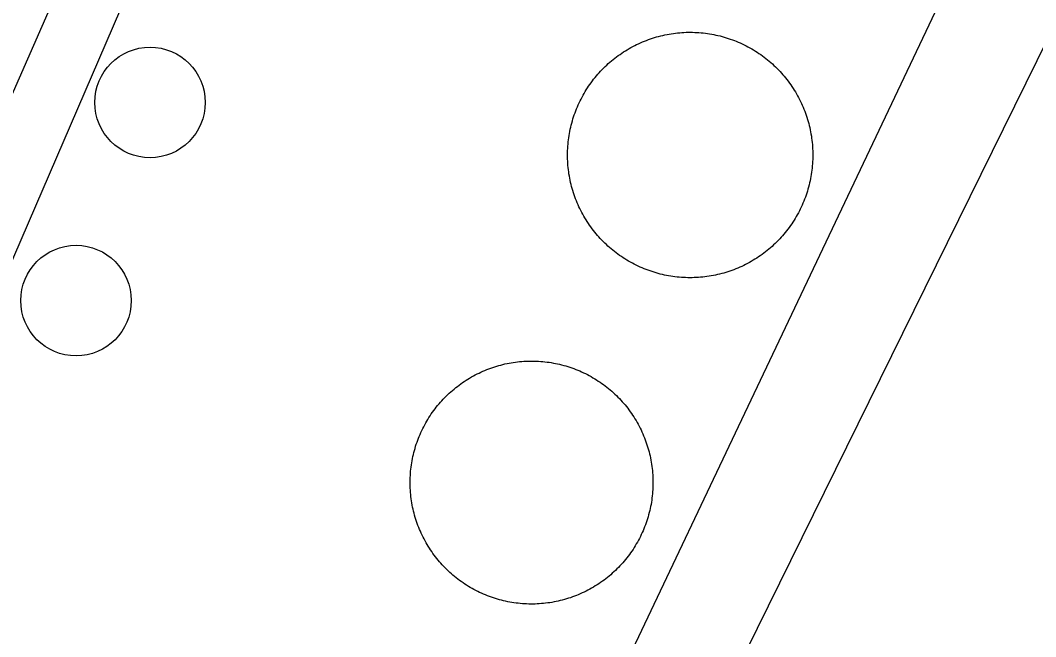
# Model space of a CAD drawing. Extents: x 3683613 to 3738215, y 469626 to 495384.
# Drawn here: x 3700697.4 to 3700795.9, y 479319.6 to 479379.3 of the extents above; entities that cross this region are included whole.
import ezdxf

# ---------------------------------------------------------------- set-up
doc = ezdxf.new("R2010")
doc.units = 0
doc.layers.add('V-DOMW-TANK', color=7, linetype='Continuous')
doc.layers.add('V-UTIL-LINE', color=7, linetype='Continuous')

msp = doc.modelspace()

# ---------------------------------------------------------------- linework, layer by layer
at = {"layer": 'V-DOMW-TANK'}
for points in [[(3700755.924, 479376.256), (3700756.101, 479376.371), (3700756.277, 479376.477), (3700756.457, 479376.584), (3700756.637, 479376.686), (3700756.821, 479376.784), (3700757.006, 479376.879), (3700757.19, 479376.975), (3700757.378, 479377.061), (3700757.567, 479377.147), (3700757.757, 479377.229), (3700757.95, 479377.309), (3700758.144, 479377.384), (3700758.339, 479377.456), (3700758.534, 479377.526), (3700758.732, 479377.591), (3700758.931, 479377.653), (3700759.13, 479377.712), (3700759.33, 479377.767), (3700759.531, 479377.819), (3700759.734, 479377.866), (3700759.934, 479377.911), (3700760.139, 479377.952), (3700760.344, 479377.989), (3700760.549, 479378.023), (3700760.754, 479378.054), (3700760.96, 479378.081), (3700761.167, 479378.103), (3700761.374, 479378.124), (3700761.581, 479378.138), (3700761.788, 479378.15), (3700761.993, 479378.161), (3700762.202, 479378.165), (3700762.412, 479378.165), (3700762.621, 479378.165), (3700762.826, 479378.159), (3700763.033, 479378.148), (3700763.242, 479378.138), (3700763.449, 479378.12), (3700763.656, 479378.099), (3700763.86, 479378.075), (3700764.067, 479378.046), (3700764.272, 479378.015), (3700764.477, 479377.982), (3700764.682, 479377.943), (3700764.884, 479377.9), (3700765.087, 479377.855), (3700765.29, 479377.806), (3700765.491, 479377.755), (3700765.693, 479377.7), (3700765.89, 479377.64), (3700766.087, 479377.577), (3700766.285, 479377.511), (3700766.48, 479377.44), (3700766.674, 479377.368), (3700766.867, 479377.29), (3700767.059, 479377.21), (3700767.25, 479377.128), (3700767.438, 479377.04), (3700767.627, 479376.952), (3700767.811, 479376.858)], [(3700767.811, 479376.858), (3700767.995, 479376.762), (3700768.178, 479376.663), (3700768.358, 479376.561), (3700768.538, 479376.455), (3700768.714, 479376.346), (3700768.89, 479376.233), (3700769.06, 479376.119), (3700769.232, 479376), (3700769.402, 479375.879), (3700769.57, 479375.756), (3700769.734, 479375.629), (3700769.898, 479375.5), (3700770.056, 479375.367), (3700770.213, 479375.232), (3700770.369, 479375.093), (3700770.52, 479374.953), (3700770.67, 479374.81), (3700770.819, 479374.665), (3700770.965, 479374.515), (3700771.108, 479374.364), (3700771.248, 479374.212), (3700771.385, 479374.054), (3700771.52, 479373.897), (3700771.651, 479373.737), (3700771.78, 479373.575), (3700771.907, 479373.409), (3700772.03, 479373.241), (3700772.151, 479373.071), (3700772.267, 479372.901), (3700772.382, 479372.727), (3700772.493, 479372.551), (3700772.601, 479372.375), (3700772.706, 479372.195), (3700772.808, 479372.015), (3700772.906, 479371.832), (3700773.003, 479371.648), (3700773.095, 479371.462), (3700773.185, 479371.273), (3700773.271, 479371.085), (3700773.353, 479370.894), (3700773.431, 479370.702), (3700773.506, 479370.507), (3700773.58, 479370.313), (3700773.648, 479370.118), (3700773.711, 479369.919), (3700773.777, 479369.723), (3700773.834, 479369.522), (3700773.889, 479369.321), (3700773.943, 479369.121), (3700773.99, 479368.92), (3700774.035, 479368.715), (3700774.076, 479368.512), (3700774.113, 479368.308), (3700774.147, 479368.103), (3700774.176, 479367.898), (3700774.203, 479367.691), (3700774.227, 479367.484), (3700774.246, 479367.277), (3700774.262, 479367.071), (3700774.274, 479366.866), (3700774.283, 479366.657), (3700774.289, 479366.448), (3700774.289, 479366.241), (3700774.287, 479366.034), (3700774.279, 479365.825), (3700774.272, 479365.619), (3700774.258, 479365.412), (3700774.242, 479365.203), (3700774.219, 479364.998), (3700774.199, 479364.791), (3700774.17, 479364.584), (3700774.139, 479364.38), (3700774.104, 479364.175), (3700774.066, 479363.97), (3700774.025, 479363.767), (3700773.98, 479363.564), (3700773.93, 479363.362), (3700773.877, 479363.161), (3700773.822, 479362.962), (3700773.762, 479362.762), (3700773.699, 479362.565), (3700773.633, 479362.368), (3700773.566, 479362.172), (3700773.49, 479361.977), (3700773.416, 479361.785), (3700773.334, 479361.592), (3700773.25, 479361.402), (3700773.164, 479361.213), (3700773.074, 479361.025), (3700772.982, 479360.839), (3700772.886, 479360.656), (3700772.786, 479360.474), (3700772.683, 479360.294), (3700772.579, 479360.114), (3700772.468, 479359.937), (3700772.358, 479359.763), (3700772.243, 479359.589), (3700772.124, 479359.419), (3700772.003, 479359.249), (3700771.878, 479359.083)], [(3700753.667, 479358.164), (3700753.528, 479358.317), (3700753.389, 479358.473), (3700753.258, 479358.631), (3700753.123, 479358.793), (3700752.994, 479358.954), (3700752.867, 479359.12), (3700752.746, 479359.286), (3700752.625, 479359.456), (3700752.508, 479359.628), (3700752.394, 479359.802), (3700752.281, 479359.974), (3700752.175, 479360.157), (3700752.068, 479360.335), (3700751.968, 479360.515), (3700751.867, 479360.697), (3700751.773, 479360.882), (3700751.681, 479361.068), (3700751.591, 479361.254), (3700751.505, 479361.445), (3700751.423, 479361.635), (3700751.343, 479361.828), (3700751.267, 479362.02), (3700751.196, 479362.215), (3700751.126, 479362.411), (3700751.06, 479362.608), (3700750.999, 479362.807), (3700750.94, 479363.005), (3700750.884, 479363.206), (3700750.833, 479363.407), (3700750.786, 479363.61), (3700750.741, 479363.812), (3700750.7, 479364.015), (3700750.663, 479364.22), (3700750.628, 479364.425), (3700750.598, 479364.631), (3700750.571, 479364.838), (3700750.548, 479365.043), (3700750.528, 479365.25), (3700750.512, 479365.457), (3700750.501, 479365.664), (3700750.493, 479365.873), (3700750.487, 479366.079), (3700750.485, 479366.288), (3700750.487, 479366.495), (3700750.493, 479366.702), (3700750.503, 479366.911), (3700750.516, 479367.118), (3700750.532, 479367.325), (3700750.552, 479367.531), (3700750.577, 479367.738), (3700750.604, 479367.943), (3700750.636, 479368.15), (3700750.671, 479368.357), (3700750.708, 479368.557), (3700750.753, 479368.762), (3700750.796, 479368.965), (3700750.845, 479369.166), (3700750.897, 479369.366), (3700750.954, 479369.567), (3700751.013, 479369.766), (3700751.075, 479369.964), (3700751.142, 479370.161), (3700751.212, 479370.356), (3700751.284, 479370.55), (3700751.361, 479370.745), (3700751.441, 479370.935), (3700751.523, 479371.126), (3700751.611, 479371.316), (3700751.699, 479371.503), (3700751.794, 479371.689), (3700751.89, 479371.875), (3700751.988, 479372.055), (3700752.095, 479372.236), (3700752.197, 479372.414), (3700752.306, 479372.588), (3700752.418, 479372.766), (3700752.533, 479372.938), (3700752.652, 479373.11), (3700752.773, 479373.278), (3700752.895, 479373.446), (3700753.022, 479373.61), (3700753.153, 479373.772), (3700753.285, 479373.933), (3700753.42, 479374.089), (3700753.559, 479374.245), (3700753.698, 479374.398), (3700753.842, 479374.548), (3700753.989, 479374.697), (3700754.136, 479374.843), (3700754.288, 479374.984), (3700754.442, 479375.123), (3700754.597, 479375.263), (3700754.755, 479375.396), (3700754.915, 479375.529), (3700755.079, 479375.658), (3700755.242, 479375.783), (3700755.41, 479375.906), (3700755.58, 479376.027), (3700755.75, 479376.145), (3700755.924, 479376.256)], [(3700771.878, 479359.083), (3700771.751, 479358.918), (3700771.622, 479358.756), (3700771.491, 479358.596), (3700771.354, 479358.438), (3700771.217, 479358.283), (3700771.075, 479358.131), (3700770.934, 479357.98), (3700770.787, 479357.832), (3700770.639, 479357.687), (3700770.488, 479357.543), (3700770.334, 479357.404), (3700770.178, 479357.267), (3700770.021, 479357.132), (3700769.859, 479357.001), (3700769.697, 479356.872), (3700769.531, 479356.745), (3700769.365, 479356.622), (3700769.195, 479356.501), (3700769.023, 479356.384), (3700768.851, 479356.269), (3700768.675, 479356.157), (3700768.497, 479356.05), (3700768.319, 479355.946), (3700768.139, 479355.844), (3700767.954, 479355.745), (3700767.77, 479355.649), (3700767.584, 479355.557), (3700767.397, 479355.467), (3700767.207, 479355.385), (3700767.016, 479355.299), (3700766.826, 479355.221), (3700766.631, 479355.143), (3700766.439, 479355.071), (3700766.24, 479355.004), (3700766.044, 479354.938), (3700765.845, 479354.875), (3700765.646, 479354.815), (3700765.446, 479354.762), (3700765.243, 479354.711), (3700765.042, 479354.662), (3700764.839, 479354.617), (3700764.637, 479354.576), (3700764.432, 479354.539), (3700764.227, 479354.506), (3700764.02, 479354.475), (3700763.815, 479354.449), (3700763.608, 479354.424), (3700763.402, 479354.406), (3700763.195, 479354.389), (3700762.988, 479354.377), (3700762.779, 479354.371), (3700762.572, 479354.363), (3700762.365, 479354.363), (3700762.156, 479354.365), (3700761.95, 479354.371), (3700761.741, 479354.379), (3700761.534, 479354.394), (3700761.327, 479354.41), (3700761.12, 479354.43), (3700760.913, 479354.453), (3700760.709, 479354.482), (3700760.502, 479354.512), (3700760.299, 479354.547), (3700760.094, 479354.586), (3700759.891, 479354.627), (3700759.689, 479354.672), (3700759.486, 479354.721), (3700759.285, 479354.774), (3700759.084, 479354.83), (3700758.886, 479354.889), (3700758.687, 479354.953), (3700758.491, 479355.018), (3700758.298, 479355.088), (3700758.101, 479355.162), (3700757.907, 479355.237), (3700757.716, 479355.317), (3700757.526, 479355.401), (3700757.338, 479355.487), (3700757.149, 479355.577), (3700756.963, 479355.669), (3700756.78, 479355.766), (3700756.598, 479355.866), (3700756.416, 479355.968), (3700756.24, 479356.075), (3700756.062, 479356.183), (3700755.885, 479356.294), (3700755.713, 479356.411), (3700755.541, 479356.528), (3700755.376, 479356.648), (3700755.206, 479356.773), (3700755.042, 479356.9), (3700754.88, 479357.029), (3700754.72, 479357.162), (3700754.562, 479357.298), (3700754.407, 479357.435), (3700754.253, 479357.576), (3700754.104, 479357.719), (3700753.956, 479357.865), (3700753.811, 479358.012), (3700753.667, 479358.164)], [(3700737.382, 479341.317), (3700737.503, 479341.483), (3700737.626, 479341.649), (3700737.752, 479341.811), (3700737.882, 479341.97), (3700738.013, 479342.128), (3700738.148, 479342.284), (3700738.285, 479342.437), (3700738.424, 479342.589), (3700738.568, 479342.736), (3700738.713, 479342.882), (3700738.86, 479343.025), (3700739.01, 479343.166), (3700739.162, 479343.304), (3700739.317, 479343.441), (3700739.475, 479343.572), (3700739.635, 479343.703), (3700739.796, 479343.83), (3700739.96, 479343.953), (3700740.126, 479344.076), (3700740.294, 479344.192), (3700740.462, 479344.309), (3700740.636, 479344.422), (3700740.81, 479344.53), (3700740.986, 479344.637), (3700741.164, 479344.741), (3700741.345, 479344.842), (3700741.525, 479344.938), (3700741.707, 479345.032), (3700741.894, 479345.122), (3700742.078, 479345.21), (3700742.266, 479345.294), (3700742.455, 479345.374), (3700742.645, 479345.452), (3700742.838, 479345.526), (3700743.03, 479345.597), (3700743.225, 479345.665), (3700743.421, 479345.728), (3700743.618, 479345.79), (3700743.815, 479345.847), (3700744.013, 479345.898), (3700744.212, 479345.952), (3700744.413, 479345.999), (3700744.613, 479346.042), (3700744.816, 479346.081), (3700745.019, 479346.118), (3700745.222, 479346.15), (3700745.424, 479346.179), (3700745.629, 479346.206), (3700745.834, 479346.226), (3700746.039, 479346.245), (3700746.243, 479346.261), (3700746.448, 479346.271), (3700746.655, 479346.279), (3700746.86, 479346.283), (3700747.065, 479346.283), (3700747.272, 479346.281), (3700747.476, 479346.275), (3700747.681, 479346.265), (3700747.89, 479346.251), (3700748.093, 479346.232)], [(3700748.093, 479346.232), (3700748.298, 479346.212), (3700748.5, 479346.187), (3700748.705, 479346.159), (3700748.908, 479346.128), (3700749.113, 479346.093), (3700749.313, 479346.054), (3700749.514, 479346.011), (3700749.715, 479345.966), (3700749.914, 479345.917), (3700750.112, 479345.864), (3700750.311, 479345.808), (3700750.507, 479345.749), (3700750.704, 479345.685), (3700750.899, 479345.62), (3700751.091, 479345.548), (3700751.284, 479345.477), (3700751.474, 479345.399), (3700751.665, 479345.319), (3700751.853, 479345.237), (3700752.039, 479345.151), (3700752.224, 479345.061), (3700752.408, 479344.967), (3700752.59, 479344.872), (3700752.768, 479344.772), (3700752.949, 479344.67), (3700753.125, 479344.565), (3700753.299, 479344.457), (3700753.471, 479344.344), (3700753.643, 479344.229), (3700753.811, 479344.113), (3700753.979, 479343.994), (3700754.143, 479343.869), (3700754.304, 479343.742), (3700754.466, 479343.613), (3700754.624, 479343.482), (3700754.78, 479343.347), (3700754.931, 479343.209), (3700755.083, 479343.07), (3700755.232, 479342.927), (3700755.378, 479342.783), (3700755.521, 479342.636), (3700755.66, 479342.484), (3700755.799, 479342.333), (3700755.935, 479342.177), (3700756.068, 479342.022), (3700756.197, 479341.862), (3700756.324, 479341.7), (3700756.449, 479341.536), (3700756.57, 479341.37), (3700756.688, 479341.2), (3700756.803, 479341.03), (3700756.916, 479340.858), (3700757.026, 479340.684), (3700757.135, 479340.508), (3700757.235, 479340.332), (3700757.335, 479340.152), (3700757.43, 479339.969), (3700757.526, 479339.789), (3700757.616, 479339.603), (3700757.704, 479339.417), (3700757.788, 479339.228), (3700757.87, 479339.04), (3700757.948, 479338.849), (3700758.022, 479338.657), (3700758.091, 479338.464), (3700758.159, 479338.27), (3700758.224, 479338.075), (3700758.284, 479337.881), (3700758.341, 479337.68), (3700758.394, 479337.481), (3700758.443, 479337.28), (3700758.493, 479337.082), (3700758.534, 479336.881), (3700758.575, 479336.68), (3700758.611, 479336.476), (3700758.644, 479336.275), (3700758.673, 479336.07), (3700758.699, 479335.865), (3700758.722, 479335.663), (3700758.74, 479335.458), (3700758.755, 479335.251), (3700758.765, 479335.044), (3700758.775, 479334.841), (3700758.777, 479334.634), (3700758.779, 479334.43), (3700758.775, 479334.225), (3700758.769, 479334.018), (3700758.759, 479333.813), (3700758.744, 479333.608), (3700758.728, 479333.404), (3700758.706, 479333.199), (3700758.681, 479332.994), (3700758.652, 479332.791), (3700758.622, 479332.586), (3700758.587, 479332.384), (3700758.548, 479332.185), (3700758.507, 479331.982), (3700758.46, 479331.782), (3700758.411, 479331.581), (3700758.359, 479331.382)], [(3700741.951, 479323.85), (3700741.767, 479323.94), (3700741.582, 479324.034), (3700741.4, 479324.128), (3700741.22, 479324.229), (3700741.042, 479324.331), (3700740.865, 479324.435), (3700740.691, 479324.544), (3700740.517, 479324.657), (3700740.347, 479324.771), (3700740.177, 479324.888), (3700740.011, 479325.009), (3700739.848, 479325.132), (3700739.684, 479325.259), (3700739.524, 479325.388), (3700739.366, 479325.519), (3700739.213, 479325.654), (3700739.057, 479325.791), (3700738.908, 479325.93), (3700738.758, 479326.074), (3700738.613, 479326.217), (3700738.469, 479326.365), (3700738.328, 479326.518), (3700738.191, 479326.668), (3700738.056, 479326.823), (3700737.922, 479326.979), (3700737.793, 479327.139), (3700737.666, 479327.301), (3700737.539, 479327.464), (3700737.423, 479327.63), (3700737.304, 479327.798), (3700737.187, 479327.97), (3700737.075, 479328.142), (3700736.964, 479328.316), (3700736.858, 479328.492), (3700736.755, 479328.669), (3700736.655, 479328.849), (3700736.559, 479329.031), (3700736.464, 479329.213), (3700736.372, 479329.398), (3700736.286, 479329.584), (3700736.202, 479329.772), (3700736.12, 479329.961), (3700736.042, 479330.151), (3700735.969, 479330.344), (3700735.897, 479330.536), (3700735.829, 479330.731), (3700735.766, 479330.925), (3700735.704, 479331.122), (3700735.649, 479331.321), (3700735.594, 479331.519), (3700735.545, 479331.718), (3700735.498, 479331.919), (3700735.455, 479332.119), (3700735.414, 479332.32), (3700735.379, 479332.523), (3700735.346, 479332.726), (3700735.315, 479332.93), (3700735.291, 479333.135), (3700735.268, 479333.338), (3700735.25, 479333.543), (3700735.235, 479333.75), (3700735.223, 479333.954), (3700735.213, 479334.159), (3700735.211, 479334.366), (3700735.211, 479334.571), (3700735.213, 479334.776), (3700735.221, 479334.983), (3700735.231, 479335.187), (3700735.244, 479335.392), (3700735.262, 479335.597), (3700735.283, 479335.802), (3700735.307, 479336.007), (3700735.336, 479336.207), (3700735.367, 479336.414), (3700735.403, 479336.617), (3700735.44, 479336.818), (3700735.485, 479337.018), (3700735.528, 479337.219), (3700735.578, 479337.42), (3700735.631, 479337.618), (3700735.688, 479337.817), (3700735.747, 479338.014), (3700735.809, 479338.208), (3700735.877, 479338.403), (3700735.946, 479338.597), (3700736.022, 479338.79), (3700736.096, 479338.98), (3700736.176, 479339.169), (3700736.257, 479339.357), (3700736.346, 479339.543), (3700736.436, 479339.73), (3700736.526, 479339.912), (3700736.624, 479340.094), (3700736.722, 479340.275), (3700736.827, 479340.453), (3700736.931, 479340.629), (3700737.04, 479340.805), (3700737.15, 479340.977), (3700737.265, 479341.149), (3700737.382, 479341.317)], [(3700758.359, 479331.382), (3700758.302, 479331.184), (3700758.243, 479330.987), (3700758.179, 479330.792), (3700758.114, 479330.598), (3700758.044, 479330.403), (3700757.97, 479330.211), (3700757.895, 479330.02), (3700757.815, 479329.832), (3700757.731, 479329.643), (3700757.645, 479329.457), (3700757.555, 479329.271), (3700757.462, 479329.088), (3700757.366, 479328.906), (3700757.266, 479328.726), (3700757.161, 479328.548), (3700757.059, 479328.372), (3700756.95, 479328.196), (3700756.84, 479328.023), (3700756.725, 479327.851), (3700756.606, 479327.684), (3700756.486, 479327.518), (3700756.363, 479327.354), (3700756.24, 479327.19), (3700756.109, 479327.03), (3700755.976, 479326.873), (3700755.842, 479326.717), (3700755.705, 479326.563), (3700755.564, 479326.412), (3700755.423, 479326.264), (3700755.277, 479326.119), (3700755.13, 479325.975), (3700754.98, 479325.834), (3700754.827, 479325.697), (3700754.673, 479325.56), (3700754.515, 479325.429), (3700754.356, 479325.298), (3700754.194, 479325.171), (3700754.03, 479325.048), (3700753.864, 479324.925), (3700753.696, 479324.808), (3700753.526, 479324.691), (3700753.354, 479324.581), (3700753.18, 479324.47), (3700753.004, 479324.364), (3700752.826, 479324.259), (3700752.646, 479324.159), (3700752.465, 479324.063), (3700752.281, 479323.968), (3700752.097, 479323.878), (3700751.91, 479323.79), (3700751.724, 479323.706), (3700751.533, 479323.626), (3700751.343, 479323.549), (3700751.153, 479323.477), (3700750.958, 479323.403), (3700750.763, 479323.336), (3700750.569, 479323.272), (3700750.372, 479323.211), (3700750.176, 479323.153), (3700749.975, 479323.1), (3700749.776, 479323.049), (3700749.578, 479323.002), (3700749.375, 479322.959), (3700749.174, 479322.92), (3700748.971, 479322.883), (3700748.769, 479322.85), (3700748.564, 479322.822), (3700748.361, 479322.795), (3700748.158, 479322.774), (3700747.952, 479322.756), (3700747.747, 479322.74), (3700747.542, 479322.731), (3700747.335, 479322.721), (3700747.13, 479322.717), (3700746.923, 479322.717), (3700746.719, 479322.719), (3700746.514, 479322.725), (3700746.307, 479322.736), (3700746.102, 479322.75), (3700745.897, 479322.768), (3700745.693, 479322.791), (3700745.488, 479322.813), (3700745.285, 479322.842), (3700745.082, 479322.873), (3700744.88, 479322.908), (3700744.677, 479322.946), (3700744.476, 479322.989), (3700744.275, 479323.035), (3700744.075, 479323.084), (3700743.876, 479323.137), (3700743.679, 479323.192), (3700743.483, 479323.252), (3700743.286, 479323.315), (3700743.092, 479323.381), (3700742.899, 479323.452), (3700742.707, 479323.524), (3700742.516, 479323.602), (3700742.326, 479323.682), (3700742.137, 479323.764), (3700741.951, 479323.85)]]:
    msp.add_lwpolyline(points, dxfattribs=at)
for centre in [(3700709.966, 479371.359), (3700702.786, 479352.144)]:
    msp.add_circle(centre, 5.361, dxfattribs=at)
at = {"layer": 'V-UTIL-LINE'}
for points in [[(3700641.216, 479227.819), (3700729.026, 479431.196), (3700723.527, 479433.584), (3700635.676, 479233.486)], [(3700718.946, 479218.992), (3700801.482, 479386.5), (3700791.312, 479391.016), (3700710.981, 479221.894)]]:
    msp.add_lwpolyline(points, dxfattribs=at)

doc.saveas('drawing.dxf')
